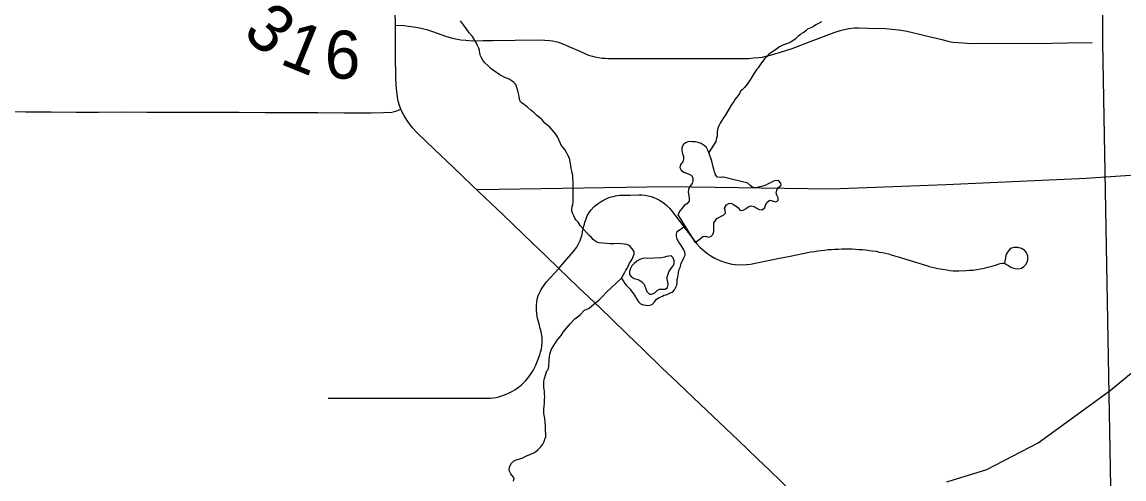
# Model space of a CAD drawing. Extents: x 103424 to 286016, y 38711 to 110967.
# Drawn here: x 112838 to 119767, y 71273 to 74147 of the extents above; entities that cross this region are included whole.
import ezdxf

# ---------------------------------------------------------------- set-up
doc = ezdxf.new("R2010")
doc.units = 0
for name, color, linetype in [('GM_X_Corporation', 7, 'Continuous'), ('GM_X_County_Road', 7, 'Continuous'), ('GM_X_Minor_Lake', 7, 'Continuous'), ('GM_X_Minor_River', 7, 'Continuous'), ('GM_X_Rail_Line', 7, 'Continuous'), ('GM_X_Township_Road', 7, 'Continuous'), ('GM_X_Township_Road_Text', 7, 'Continuous')]:
    doc.layers.add(name, color=color, linetype=linetype)

msp = doc.modelspace()

# ---------------------------------------------------------------- linework, layer by layer
at = {"layer": 'GM_X_Corporation'}
for points in [[(103423.7, 96534.8), (103423.7, 70904.9), (107977, 70917.3), (117928.9, 70934.4), (117946.9, 70934.9), (119688.2, 70990.2), (119635, 74016.7), (119631.7, 75117.1), (119628.6, 75451.2), (119621.3, 75805.1), (119622.8, 76073.8), (119627.2, 76341.1), (119628.6, 76885.8), (119631.6, 77245.6), (119644.2, 78899.8), (119644.5, 79431.3), (119642.9, 80216.4), (119641.6, 80653.5), (119641.6, 81200.9), (119640.3, 81697.7), (119639, 82590.1), (119639, 83128.3), (119639, 84504.6), (119641.6, 85722.3)], [(119688.2, 70990.2), (119635, 74016.7), (119631.7, 75117.1), (119628.6, 75451.2), (119621.3, 75805.1), (119622.8, 76073.8), (119627.2, 76341.1), (119628.6, 76885.8), (119631.6, 77245.6), (119644.2, 78899.8), (119644.5, 79431.3), (119642.9, 80216.4), (119641.6, 80653.5), (119641.6, 81200.9), (119640.3, 81697.7), (119639, 82590.1), (119639, 83128.3), (119639, 84504.6), (119641.6, 85722.3)]]:
    msp.add_lwpolyline(points, dxfattribs=at)
at = {"layer": 'GM_X_County_Road'}
for points in [[(115186.6, 74126.7), (115184.9, 74209.2), (115184.4, 74311.6)], [(115220.3, 73598.7), (115211.4, 73622.3), (115203.9, 73649.1), (115198.6, 73674.8), (115193.6, 73711.1), (115190.2, 73748.8), (115188, 73799.7), (115186.3, 73936.3), (115185.8, 74061.2), (115186.6, 74126.7)], [(116213.6, 72596.8), (116130.9, 72676.6), (116048.2, 72756.5), (115928.8, 72870.5), (115858.1, 72938), (115787.5, 73005.5), (115668.1, 73119.4), (115608, 73176.8), (115547.8, 73234.2), (115431.7, 73346), (115323.2, 73449.9), (115292.2, 73482.6), (115264, 73521.4), (115239.1, 73562), (115226.3, 73584.9), (115220.3, 73598.7)], [(117921.1, 70956.8), (117802.5, 71071.5), (117708, 71163), (117613.6, 71254.4), (117538.4, 71327.1), (117463.2, 71399.9), (117343.7, 71513.8), (117224.2, 71627.7), (117141.6, 71706.4), (117058.9, 71785.1), (116960.2, 71878.8), (116861.4, 71972.6), (116742.9, 72087.5), (116645, 72182.4), (116547.1, 72277.3), (116474.5, 72346.5), (116401.9, 72415.7), (116336.5, 72478), (116271.1, 72540.3), (116213.6, 72596.8)]]:
    msp.add_lwpolyline(points, dxfattribs=at)
at = {"layer": 'GM_X_Minor_Lake'}
msp.add_line((116961.2, 72934.3), (117070.9, 72761.1), dxfattribs=at)
for points in [[(117248, 73170.9), (117244.4, 73170.4), (117230.4, 73168.3), (117212.2, 73172.3), (117198, 73186.3), (117191.9, 73204.4), (117187.7, 73222.5), (117183.6, 73236.6), (117175.3, 73272.8), (117156.8, 73327.1), (117150.7, 73341.2), (117142.5, 73357.3), (117126.3, 73371.3), (117108.1, 73383.2), (117090, 73389.2), (117071.8, 73393.1), (117053.7, 73393), (117039.6, 73394.9), (117025.6, 73392.8), (117009.5, 73386.6), (116995.5, 73374.4), (116987.6, 73356.2), (116987.7, 73338.1), (116991.8, 73319.9), (116998, 73301.8), (116998.1, 73283.7), (116992.2, 73267.5), (116978.2, 73251.3), (116974.3, 73233.1), (116982.5, 73215), (116998.7, 73203.1), (117016.8, 73197.1), (117033, 73191.2), (117047.1, 73181.2), (117055.3, 73167.1), (117055.4, 73149), (117051.5, 73130.8), (117037.5, 73112.6), (117029.6, 73094.4), (117027.7, 73076.2), (117031.9, 73056.1), (117034, 73038), (117032.1, 73019.8), (117018.1, 73003.6), (117002.1, 72993.4), (116990.1, 72979.2), (116976.2, 72961), (116961.2, 72934.3)], [(117220, 72918.3), (117234, 72926.4), (117248.1, 72932.6), (117262.1, 72944.7), (117259.9, 72962.9), (117255.8, 72977), (117267.8, 72997.2), (117281.8, 73005.4), (117295.9, 73007.5), (117312, 72999.5), (117328.2, 72989.6), (117344.4, 72975.6), (117354.5, 72961.5), (117372.6, 72963.7), (117390.7, 72973.9), (117404.7, 72984), (117422.8, 72990.2), (117440.9, 72986.3), (117455.1, 72978.3), (117473.2, 72968.4), (117491.4, 72966.5), (117509.4, 72980.7), (117513.3, 72994.9), (117523.3, 73013.1), (117541.3, 73027.3), (117577.6, 73015.5), (117593.6, 73023.6), (117593.5, 73041.8), (117583.3, 73057.9), (117579.2, 73071.9), (117585.1, 73090.1), (117595.1, 73106.3), (117611.1, 73120.5), (117609, 73134.6), (117596.8, 73148.7), (117578.7, 73150.6), (117562.6, 73146.4), (117548.6, 73138.3), (117530.5, 73130.1), (117514.5, 73121.9), (117496.4, 73115.7), (117468.3, 73107.5), (117452.2, 73105.3), (117434.1, 73107.2), (117415.9, 73119.2), (117401.7, 73133.2), (117248, 73170.9)], [(117070.9, 72761.1), (117104.2, 72786.4), (117118.2, 72798.6), (117136.3, 72800.7), (117154.4, 72794.8), (117168.5, 72798.9), (117182.5, 72811.1), (117188.4, 72829.3), (117188, 72883.8), (117198, 72897.9), (117206, 72912.1), (117220, 72918.3)], [(116768.7, 72659.9), (116758.3, 72661), (116740.2, 72658.8), (116722.2, 72652.6), (116704.1, 72642.4), (116686.1, 72628.2), (116672.1, 72614), (116664.2, 72595.8), (116658.3, 72577.6), (116658.4, 72559.5), (116668.5, 72545.4), (116686.7, 72533.4), (116702.9, 72529.5), (116717, 72525.6), (116735.2, 72513.6), (116747.3, 72499.6), (116753.5, 72485.5), (116759.6, 72469.4), (116767.8, 72451.3), (116784, 72435.3)], [(116784, 72435.3), (116798.1, 72435.4), (116816.2, 72443.6), (116832.2, 72457.8), (116846.2, 72466), (116882.4, 72466.2), (116896.4, 72476.4), (116900.3, 72494.6), (116898.2, 72512.7), (116894.1, 72530.8), (116894, 72545), (116899.9, 72561.1), (116905.8, 72575.3), (116917.8, 72595.5), (116929.7, 72611.7), (116937.7, 72625.9), (116939.6, 72644), (116933.4, 72664.2), (116919.2, 72676.2), (116891.1, 72672), (116877, 72667.8), (116858.9, 72663.7), (116768.7, 72659.9)]]:
    msp.add_lwpolyline(points, dxfattribs=at)
at = {"layer": 'GM_X_Minor_River'}
for points in [[(115631.4, 74106.4), (115612.9, 74130.5), (115594.5, 74154.5)], [(116634.5, 72585.3), (116642.5, 72597.5), (116648.4, 72611.7), (116658.3, 72629.9), (116668.2, 72644.2), (116674.1, 72656.4), (116680, 72672.6), (116687.9, 72686.8), (116687.7, 72700.9), (116677.4, 72719), (116661.1, 72735), (116650.9, 72743), (116640.7, 72746.9), (116624.5, 72750.8), (116604.3, 72752.6), (116584.1, 72754.4), (116561.9, 72752.2), (116535.7, 72751.9), (116466.9, 72757.3), (116452.7, 72763.2), (116440.5, 72771.2), (116428.3, 72779.2), (116418.1, 72791.2), (116403.8, 72805.2), (116387.4, 72823.2), (116369, 72843.2), (116348.5, 72867.2), (116334.2, 72887.3), (116321.9, 72901.3), (116313.7, 72913.3), (116307.5, 72927.4), (116301.2, 72941.5), (116295, 72957.6), (116294.8, 72973.8), (116296.7, 72983.9), (116300.5, 73000.1), (116304.4, 73016.3), (116304.2, 73032.4), (116304, 73048.6), (116303.8, 73064.7), (116303.6, 73082.9), (116303.4, 73103.1), (116303.1, 73127.4), (116302.9, 73145.5), (116300.6, 73165.7), (116300.5, 73181.9), (116296.3, 73196), (116296.1, 73210.1), (116291.9, 73226.2), (116289.6, 73244.4), (116285.3, 73268.6), (116281, 73290.8), (116270.7, 73308.8), (116262.4, 73326.9), (116252.1, 73345), (116237.8, 73361), (116227.6, 73373), (116223.4, 73383.1), (116215.1, 73401.2), (116206.8, 73421.3), (116194.5, 73441.4), (116182.2, 73457.4), (116169.9, 73471.4), (116157.6, 73485.5), (116145.4, 73493.4), (116125, 73511.4), (116108.6, 73531.4), (116094.3, 73545.4), (116076, 73559.4), (116057.6, 73575.4), (116037.2, 73593.3), (116018.8, 73609.3), (115996.4, 73627.3), (115982.2, 73637.2), (115972, 73645.2), (115965.7, 73661.3), (115963.5, 73681.5), (115957.1, 73705.7), (115950.8, 73729.8), (115942.4, 73754), (115930.2, 73766), (115920, 73776), (115901.7, 73787.9), (115873.3, 73797.7), (115842.8, 73815.6), (115814.3, 73833.5), (115787.8, 73853.5), (115767.4, 73873.5), (115749, 73891.4), (115734.7, 73907.5), (115726.4, 73921.5), (115720.2, 73935.6), (115716, 73951.7), (115713.8, 73967.9), (115709.6, 73982), (115701.3, 74000.1), (115695.1, 74014.1), (115684.8, 74032.2), (115670.3, 74056.3), (115649.9, 74080.3), (115631.4, 74106.4)], [(117864.5, 74148.9), (117846.4, 74138.6), (117830.3, 74130.4), (117814.3, 74120.1), (117798.2, 74111.9), (117778.2, 74101.6), (117766.2, 74091.3), (117754.2, 74081.1), (117740.1, 74074.9), (117730.1, 74066.7), (117720.1, 74060.6), (117710.1, 74050.4), (117700.1, 74040.2), (117684.1, 74029.9), (117674.1, 74023.8), (117662, 74015.6), (117646, 74009.3), (117631.9, 74005.2), (117617.8, 73999), (117601.7, 73990.7), (117583.7, 73978.4), (117563.7, 73964.1), (117545.6, 73953.8), (117533.6, 73945.6), (117519.6, 73929.3)], [(117519.6, 73929.3), (117509.7, 73917.1), (117493.7, 73898.7), (117483.8, 73884.5), (117473.9, 73870.3), (117465.9, 73860.1), (117458, 73849.9), (117450, 73837.7), (117442.1, 73825.5), (117430.2, 73805.2), (117416.3, 73782.8), (117398.5, 73756.4), (117380.5, 73736), (117366.5, 73721.7), (117356.6, 73711.5), (117348.7, 73697.3), (117340.7, 73685.1), (117330.8, 73672.9), (117322.8, 73662.7), (117312.9, 73648.5), (117301, 73630.2), (117259.4, 73559.1), (117245.5, 73538.7), (117233.6, 73522.5), (117227.6, 73510.3), (117219.7, 73494), (117215.8, 73483.9), (117212, 73469.7), (117210, 73459.6), (117208.3, 73431.3), (117204.5, 73417.1), (117200.7, 73394.9), (117156.8, 73327.1)], [(116606.8, 72536.5), (116627.4, 72502.4), (116637.6, 72492.4), (116647.9, 72480.4), (116662.2, 72466.4), (116668.3, 72456.3), (116678.6, 72444.3), (116688.9, 72428.3), (116695, 72418.2), (116703.3, 72404.1), (116713.6, 72386.1), (116723.8, 72376.1), (116733.9, 72372.1), (116746.1, 72368.2), (116760.3, 72366.3), (116774.4, 72364.5), (116786.5, 72366.6), (116800.6, 72370.8), (116816.5, 72389.1), (116828.5, 72403.4), (116844.5, 72413.6), (116854.6, 72417.8), (116864.6, 72421.9), (116874.7, 72428.1), (116888.8, 72430.2), (116902.8, 72436.4), (116918.9, 72444.7), (116929, 72446.8), (116940.9, 72463.1), (116954.7, 72491.5), (116956.6, 72505.7), (116958.3, 72527.9), (116962.2, 72542.1), (116964.1, 72554.2), (116966, 72566.4), (116967.7, 72586.6), (116975.6, 72602.8), (116983.4, 72629.1), (116997.2, 72659.6), (117007, 72679.9), (117004.8, 72700.1), (116998.6, 72714.1), (116992.4, 72724.2), (116986.2, 72734.2), (116978, 72748.3), (116967.7, 72762.3), (116957.4, 72780.4), (116955.3, 72790.5), (116953.1, 72802.6), (116953, 72812.7), (116956.8, 72828.9), (117006.3, 72862.6)], [(116606.8, 72536.5), (116628.6, 72573.1), (116634.5, 72585.3)], [(115929, 71259.2), (115932.8, 71277.4), (115920.5, 71293.4), (115912.3, 71305.5), (115904, 71321.5), (115901.9, 71331.6), (115903.8, 71341.8), (115905.7, 71353.9), (115915.6, 71372.2), (115927.5, 71384.4), (115945.6, 71392.7), (115961.7, 71396.9), (115973.8, 71401), (115985.9, 71405.2), (116005.9, 71415.5), (116056.2, 71436.2), (116068.2, 71444.4), (116082.2, 71456.6), (116100.1, 71475), (116112.1, 71491.3), (116120, 71503.5), (116123.9, 71513.6), (116125.8, 71523.7), (116131.7, 71537.9), (116131.6, 71548), (116131.5, 71560.2), (116129.3, 71570.2), (116129.2, 71582.4), (116129, 71600.5), (116128.9, 71610.6), (116126.7, 71622.7), (116126.6, 71634.8), (116124.3, 71653), (116122.1, 71673.2), (116119.9, 71687.3), (116119.6, 71711.5), (116121.4, 71729.7), (116123.2, 71752), (116123, 71770.1), (116124.8, 71788.4), (116122.6, 71806.5), (116122.3, 71824.7), (116120.2, 71836.8), (116120, 71848.9), (116119.8, 71867.1), (116119.6, 71887.3), (116123.4, 71905.5), (116129.2, 71925.8), (116137, 71952.1), (116147, 71962.3), (116150.8, 71980.5), (116150.7, 71992.6), (116152.5, 72008.8), (116152.3, 72025), (116154.2, 72041.1), (116156, 72057.3), (116161.9, 72069.5), (116165.8, 72085.7), (116171.7, 72095.9), (116203.4, 72146.7), (116215.4, 72160.9), (116227.3, 72175.2), (116241.2, 72195.5), (116259.1, 72220), (116285, 72248.5), (116315, 72279.1), (116347, 72305.7), (116374.9, 72334.2), (116405.1, 72346.6), (116421.1, 72360.9), (116443, 72381.4), (116467.1, 72399.8), (116489, 72420.2), (116511, 72444.7), (116606.8, 72536.5)]]:
    msp.add_lwpolyline(points, dxfattribs=at)
at = {"layer": 'GM_X_Rail_Line'}
for points in [[(121943.9, 72984.2), (121526.3, 73129.4), (120981.6, 73197.1), (120593.9, 73224.9), (120086.2, 73200.2), (119529.3, 73163.3), (118649.2, 73123.3), (117926.1, 73095.6), (116901.4, 73111), (115701.4, 73092.5)], [(118653.8, 71253.5), (118905.6, 71333.1), (119226.8, 71499.5), (119680.1, 71830.2), (120031.4, 72118.7), (120756.4, 72682.1), (120907.7, 72805.4), (121120.6, 72934.3), (121322.4, 72990.3), (121635.7, 73006.6), (121924.3, 72981.4)]]:
    msp.add_lwpolyline(points, dxfattribs=at)
at = {"layer": 'GM_X_Township_Road'}
for points in [[(115186.6, 74126.7), (115184.9, 74209.2), (115184.4, 74311.6)], [(115220.3, 73598.7), (115211.4, 73622.3), (115203.9, 73649.1), (115198.6, 73674.8), (115193.6, 73711.1), (115190.2, 73748.8), (115188, 73799.7), (115186.3, 73936.3), (115185.8, 74061.2), (115186.6, 74126.7)], [(115186.6, 74126.7), (115240.5, 74125.1), (115268.5, 74121.4), (115314.4, 74114.5), (115346.9, 74109.2), (115388.7, 74097.8), (115507.4, 74056.4), (115545.2, 74045.4), (115573.8, 74039.5), (115597.8, 74035.2), (115628.7, 74032.3), (115668, 74029.4), (115736.5, 74030.5)], [(115736.5, 74030.5), (115799.8, 74031.5), (115937.8, 74034), (116094.4, 74034.7), (116124.4, 74034.3), (116154.8, 74032.2), (116173.3, 74029.3), (116202.6, 74023.3), (116221.7, 74017.1), (116238.5, 74010.3), (116258.2, 74001.9), (116280, 73992.2), (116342, 73965.4), (116381, 73947.2), (116400.9, 73939.6), (116424.6, 73931.9), (116440.6, 73928.1), (116462.1, 73924.3), (116485, 73921), (116504.2, 73919.3), (116523, 73918.7), (116562, 73917.3), (116675, 73918.1), (116787.9, 73918.8), (117176.5, 73918), (117282.5, 73917.5), (117406.7, 73918.5), (117438, 73921.6), (117470.4, 73923.7), (117494.1, 73927.2), (117515.8, 73932.4), (117545.4, 73939), (117572.4, 73946.6), (117607.1, 73956.9), (117680.2, 73981.2), (117799.4, 74028.1), (117945.7, 74082.6), (117981.6, 74094.3), (118007.7, 74101.1), (118036.2, 74106.1), (118071.8, 74109.9), (118098.7, 74111), (118160.9, 74109.2), (118266.7, 74105.8), (118306.9, 74102.7), (118351.6, 74097.6), (118392.4, 74091.7), (118420.6, 74085.8), (118506.2, 74065), (118621.7, 74036.5), (118667.5, 74025.6), (118694.1, 74021.4), (118722.4, 74018.8), (118756.9, 74015.6), (118780.1, 74014.3), (118809, 74013.1), (119312.8, 74014.7), (119412.4, 74015.6), (119566.9, 74017.7)], [(112498.6, 73584.2), (112862.3, 73582.6), (113020.3, 73581.5), (113178.2, 73580.4), (113318.1, 73581), (113458, 73581.5), (113623, 73581), (113788.1, 73580.6), (113953.2, 73580.1), (114077.6, 73579.7), (114202.1, 73579.4), (114367.2, 73578.7), (114532.2, 73577.9), (114697.3, 73577.2), (114862.4, 73576.5), (114947.6, 73576.1), (115032.9, 73575.8), (115111.4, 73577.8), (115163.2, 73580.4), (115187.4, 73586.2), (115220.3, 73598.7)], [(116213.6, 72596.8), (116130.9, 72676.6), (116048.2, 72756.5), (115928.8, 72870.5), (115858.1, 72938), (115787.5, 73005.5), (115668.1, 73119.4), (115608, 73176.8), (115547.8, 73234.2), (115431.7, 73346), (115323.2, 73449.9), (115292.2, 73482.6), (115264, 73521.4), (115239.1, 73562), (115226.3, 73584.9), (115220.3, 73598.7)], [(116213.6, 72596.8), (116248.8, 72638.4), (116303.9, 72700.8), (116326.2, 72730.5), (116335.7, 72748.5), (116346.7, 72773.5), (116356.2, 72797.3), (116359.9, 72811.7), (116363, 72826.4), (116366.2, 72845.7), (116370.4, 72862.3), (116373.9, 72875.8), (116377.9, 72889), (116382.4, 72902.5), (116387.3, 72915.8), (116392.3, 72928.5), (116397.8, 72938.8), (116405.2, 72950.7), (116414.6, 72964.4), (116436.3, 72986.9), (116459.9, 73005.8), (116479.2, 73017.8), (116491, 73025), (116503.4, 73031.6), (116515.9, 73037.4), (116528.8, 73042.6), (116542.1, 73047), (116555.5, 73050.7), (116569.1, 73053.7), (116582.7, 73055.9), (116596.5, 73057.3), (116610.4, 73058), (116662.7, 73059.1), (116716.1, 73060.3), (116735.7, 73059.9), (116755.1, 73058.1), (116774.2, 73054.7), (116793.1, 73050), (116811.5, 73043.7), (116829.3, 73036), (116846.7, 73027), (116863.3, 73016.7), (116878.9, 73005.1), (116893.5, 72992.4), (116907.3, 72978.5), (116919.9, 72963.6), (116973.7, 72893.1), (117027.4, 72822.7), (117080.3, 72752.6), (117100.1, 72731.9), (117114.7, 72719.2), (117131.5, 72704.2), (117150.1, 72689.5), (117169.5, 72676.1), (117189.6, 72664), (117210.8, 72653.2), (117232.4, 72644), (117254.8, 72636.1), (117277.5, 72629.8), (117300.6, 72625), (117322.3, 72621.6), (117347, 72619), (117394.8, 72621.6), (117417.9, 72624.7), (117579.8, 72657), (117678.9, 72676.8), (117777.9, 72696.6), (117799.1, 72700.7), (117820.5, 72704.4), (117841.9, 72707.7), (117863.3, 72710.6), (117884.7, 72713.1), (117906.3, 72715.3), (117927.7, 72717.1), (117949.4, 72718.4), (117971, 72719.4), (117992.7, 72720), (118057.4, 72719.5), (118079, 72718.6), (118100.7, 72717.2), (118122.3, 72715.5), (118143.7, 72713.5), (118165.3, 72710.9), (118186.7, 72708.1), (118208.2, 72704.8), (118228.5, 72700.4), (118249, 72696.7), (118287.1, 72688.2), (118310.3, 72681.3), (118331.9, 72674.4), (118362.1, 72665.3), (118395.4, 72656.5), (118524.5, 72614.9), (118541.7, 72610.1), (118561, 72604.4), (118580.7, 72600.7), (118597.2, 72596.8), (118626, 72591.5), (118653.4, 72587.8), (118673.1, 72585.1), (118693.4, 72583.1), (118710, 72582.5), (118731.2, 72582.2), (118777.3, 72583.3), (118796.5, 72585.3), (118819.5, 72586.8), (118844.7, 72589.9), (118863, 72593.7), (118879.4, 72596.8), (118896.8, 72600.5), (118911.4, 72604.6), (118927.8, 72608.7), (118944.2, 72613.1), (118960.5, 72618), (118976.6, 72623.3), (118989.4, 72628.2), (119003.2, 72631), (119014.4, 72630.6), (119023.2, 72626.7), (119031.9, 72620.8), (119041.1, 72614.7), (119050.9, 72606.4), (119065.6, 72600.5), (119083.9, 72595.8), (119103.4, 72595), (119122.3, 72599.3), (119138.1, 72609.1), (119151, 72621.6), (119159, 72636.4), (119162.5, 72650.9), (119162.9, 72665.1), (119161.8, 72675.3), (119158.8, 72686.6), (119152.4, 72700.4), (119141.3, 72711.2), (119134.2, 72716.7), (119123.9, 72721.7), (119108.9, 72727), (119100.5, 72728.8), (119088.2, 72729.9), (119077.8, 72729), (119069.4, 72727.2), (119060, 72724.1), (119050.5, 72718.2), (119040.3, 72708.5), (119034.3, 72700.1), (119028.2, 72689.9), (119025.5, 72678), (119021.8, 72663.2), (119015.1, 72632.5)], [(114763.1, 71781.3), (115763.8, 71780.8), (115784.1, 71781.7), (115802.5, 71783), (115819.3, 71786), (115837, 71790.2), (115854.6, 71795.2), (115871.7, 71801.2), (115888.6, 71808), (115905.2, 71815.8), (115921.3, 71824.3), (115936.9, 71833.8), (115952, 71844), (115966.4, 71854.9), (115980.5, 71866.6), (115993.8, 71879.1), (116006.4, 71892.2), (116018.3, 71906), (116029.3, 71920.4), (116039.9, 71935.3), (116052.5, 71956), (116061.1, 71972.1), (116068.7, 71988.6), (116075.5, 72005.5), (116093.1, 72052.7), (116098.9, 72069.7), (116103.9, 72088.7), (116106.8, 72109.6), (116109.4, 72128.7), (116107.8, 72161.8), (116104.1, 72184.8), (116101.5, 72200.9), (116096.6, 72218.9), (116089.4, 72247.8), (116082.2, 72276.7), (116076.9, 72295), (116074.3, 72318.4), (116072.3, 72333.1), (116073, 72352.2), (116072.6, 72367.9), (116074.3, 72385), (116077.6, 72403), (116083.8, 72424.7), (116089.7, 72440.4), (116102.2, 72465.1), (116110.9, 72477.3), (116136.6, 72512.9), (116213.6, 72596.8)], [(117921.1, 70956.8), (117802.5, 71071.5), (117708, 71163), (117613.6, 71254.4), (117538.4, 71327.1), (117463.2, 71399.9), (117343.7, 71513.8), (117224.2, 71627.7), (117141.6, 71706.4), (117058.9, 71785.1), (116960.2, 71878.8), (116861.4, 71972.6), (116742.9, 72087.5), (116645, 72182.4), (116547.1, 72277.3), (116474.5, 72346.5), (116401.9, 72415.7), (116336.5, 72478), (116271.1, 72540.3), (116213.6, 72596.8)]]:
    msp.add_lwpolyline(points, dxfattribs=at)

# ---------------------------------------------------------------- texts
at = {"layer": 'GM_X_Township_Road_Text'}
for s, rotation, p in [('3', 318.74017, (114216.9, 74068.5)), ('1', 337.82299, (114449.5, 73888.5)), ('6', 358.6338, (114738.1, 73794.1))]:
    msp.add_text(s, height=301.9, rotation=rotation, dxfattribs=at).set_placement(p)

doc.saveas('drawing.dxf')
